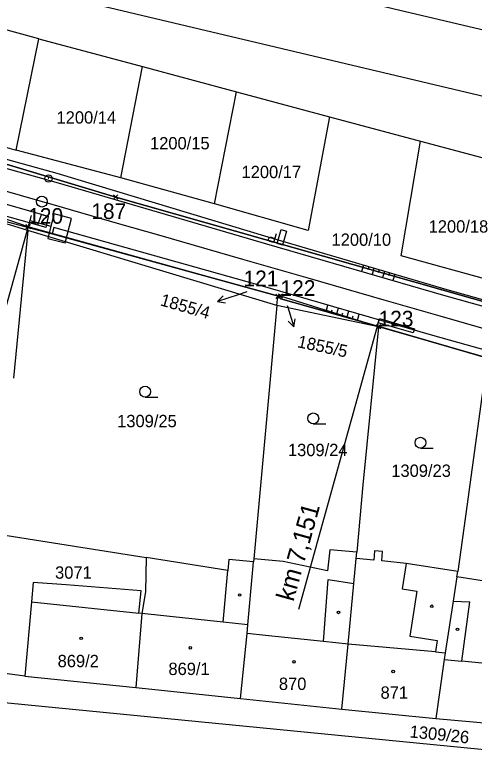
# Model space of a CAD drawing. Extents: x -779302 to -774398, y -1144902 to -1142831.
# Drawn here: x -777288.2 to -777224.8, y -1143845.6 to -1143744.2 of the extents above; entities that cross this region are included whole.
import ezdxf

# ---------------------------------------------------------------- set-up
doc = ezdxf.new("R2010")
doc.units = 0
for name, color, linetype in [('Hranice parcel', 7, 'Continuous'), ('legenda I_5_2 - Vrstva 53', 7, 'Continuous'), ('Parcelní čísla', 7, 'Continuous'), ('Pop  PČ popisy', 7, 'Continuous'), ('SŽDC', 7, 'Continuous'), ('Vnitřní kresba', 7, 'Continuous'), ('zjednodus_g_situ-seda - Vrstva 1', 7, 'Continuous'), ('zjednodus_g_situ-seda - Vrstva 14', 7, 'Continuous'), ('zjednodus_g_situ-seda - Vrstva 17', 7, 'Continuous'), ('zjednodus_g_situ-seda - Vrstva 33', 7, 'Continuous'), ('zjednodus_g_situ-seda - Vrstva 48', 7, 'Continuous'), ('zjednodus_g_situ-seda - Vrstva 49', 7, 'Continuous'), ('zjednodus_g_situ-seda - Vrstva 7', 7, 'Continuous'), ('zjednodus_g_situ-seda - Vrstva 9', 7, 'Continuous'), ('Značky budov', 7, 'Continuous'), ('Značky kultur', 7, 'Continuous')]:
    doc.layers.add(name, color=color, linetype=linetype)

msp = doc.modelspace()

# ---------------------------------------------------------------- linework, layer by layer
at = {"layer": 'Hranice parcel'}
for p, q in [((-777284.85, -1143747.54), (-777309.4, -1143740.97)), ((-777288.01, -1143762.89), (-777284.85, -1143747.54)), ((-777284.85, -1143747.54), (-777270.58, -1143751.37)), ((-777273.56, -1143766.7), (-777270.58, -1143751.37)), ((-777270.58, -1143751.37), (-777257.62, -1143754.85)), ((-777260.64, -1143770.3), (-777257.62, -1143754.85)), ((-777257.62, -1143754.85), (-777244.78, -1143758.29)), ((-777312.56, -1143756.11), (-777288.01, -1143762.89)), ((-777244.78, -1143758.29), (-777232.23, -1143761.66)), ((-777232.23, -1143761.66), (-777219.84, -1143764.98)), ((-777273.56, -1143766.7), (-777288.01, -1143762.89)), ((-777260.64, -1143770.3), (-777273.56, -1143766.7)), ((-777286.39, -1143773.98), (-777305.36, -1143768.26)), ((-777286.39, -1143773.98), (-777288.38, -1143794.34)), ((-777286.39, -1143773.98), (-777286.34, -1143773.47)), ((-777252.03, -1143784.34), (-777286.39, -1143773.98)), ((-777251.91, -1143783.05), (-777286.34, -1143773.47)), ((-777252.03, -1143784.34), (-777251.91, -1143783.05)), ((-777238.03, -1143787.25), (-777252.03, -1143784.34)), ((-777223.03, -1143791.52), (-777238.03, -1143787.25)), ((-777290.09, -1143815.91), (-777270.07, -1143819.08)), ((-777241.11, -1143819.21), (-777241.04, -1143818.34)), ((-777255.21, -1143819.24), (-777255.25, -1143819.66)), ((-777251.18, -1143819.6), (-777255.21, -1143819.24)), ((-777227.23, -1143821.72), (-777227.11, -1143820.99)), ((-777281.11, -1143822.84), (-777285.64, -1143822.5)), ((-777270.65, -1143826.8), (-777271.48, -1143836.99)), ((-777286.82, -1143835.42), (-777291.81, -1143834.78)), ((-777286.82, -1143835.42), (-777271.48, -1143836.99)), ((-777271.48, -1143836.99), (-777257.08, -1143838.49)), ((-777257.08, -1143838.49), (-777243.1, -1143839.97)), ((-777243.1, -1143839.97), (-777230.13, -1143841.26)), ((-777230.13, -1143841.26), (-777215.05, -1143842.64))]:
    msp.add_line(p, q, dxfattribs=at)
for points in [[(-776969.85, -1143863.66), (-776987.47, -1143857.88), (-777014.89, -1143846.57), (-777042.6, -1143836.95), (-777069.03, -1143828.43), (-777082.24, -1143824.08), (-777130.76, -1143810.13), (-777274.26, -1143769.36), (-777322.71, -1143754.8), (-777354.97, -1143745.11)], [(-777244.78, -1143758.29), (-777247.73, -1143773.99), (-777260.64, -1143770.3)], [(-777221.88, -1143781.04), (-777234.91, -1143777.49), (-777232.23, -1143761.66)], [(-777286.34, -1143773.47), (-777304.91, -1143767.08), (-777305.36, -1143768.26)], [(-777238.03, -1143787.25), (-777251.55, -1143783.03), (-777251.91, -1143783.05)], [(-777252.03, -1143784.34), (-777253.62, -1143801.54), (-777255.21, -1143819.24)], [(-777238.03, -1143787.25), (-777240.18, -1143809.05), (-777241.04, -1143818.34)], [(-777223.03, -1143791.52), (-777225.87, -1143812.05), (-777227.11, -1143820.99)], [(-777241.04, -1143818.34), (-777244.73, -1143818), (-777245.06, -1143820.91), (-777251.18, -1143819.6)], [(-777227.11, -1143820.99), (-777234.21, -1143819.88), (-777237.58, -1143819.54), (-777237.46, -1143818.26), (-777238.58, -1143818.16), (-777238.7, -1143819.43), (-777241.11, -1143819.21)], [(-777270.07, -1143819.08), (-777270.18, -1143823.82), (-777270.65, -1143826.8)], [(-777255.25, -1143819.66), (-777258.65, -1143819.35), (-777258.79, -1143820.87), (-777270.07, -1143819.08)], [(-777256.03, -1143828.35), (-777255.35, -1143820.74), (-777255.25, -1143819.66)], [(-777243.1, -1143839.97), (-777242.2, -1143831), (-777241.43, -1143822.63), (-777241.11, -1143819.21)], [(-777227.23, -1143821.72), (-777227.75, -1143825.07), (-777228.85, -1143832.19), (-777229, -1143833.12), (-777230.13, -1143841.26)], [(-777212.16, -1143821.75), (-777216.69, -1143821.44), (-777216.93, -1143823.32), (-777227.23, -1143821.72)], [(-777285.64, -1143822.5), (-777285.88, -1143825.17), (-777286.82, -1143835.42)], [(-777270.65, -1143826.8), (-777271.1, -1143826.75), (-777270.77, -1143823.67), (-777281.11, -1143822.84)], [(-777257.08, -1143838.49), (-777256.14, -1143829.55), (-777256.03, -1143828.35)], [(-777313.47, -1143830.96), (-777307.07, -1143834.06), (-777294.79, -1143837.91), (-777291.06, -1143838.91), (-777215.44, -1143846.33), (-777156.34, -1143852.08), (-777155.61, -1143848.73), (-777137.5, -1143850.27)]]:
    msp.add_lwpolyline(points, dxfattribs=at)
at = {"layer": 'legenda I_5_2 - Vrstva 53'}
for points in [[(-777442.54, -1143720.48), (-777400.53, -1143733.41), (-777370.73, -1143741.3), (-777366.62, -1143741.88), (-777364.22, -1143742.54), (-777360.64, -1143743.54), (-777354.97, -1143745.11), (-777322.71, -1143754.8), (-777274.26, -1143769.36), (-777130.76, -1143810.13), (-777082.24, -1143824.08), (-777069.03, -1143828.43), (-777042.6, -1143836.95), (-777014.89, -1143846.57), (-776987.47, -1143857.88), (-776969.85, -1143863.66), (-776958.69, -1143867.83), (-776937.4, -1143878.07), (-776932.26, -1143880.54), (-776911.85, -1143884.6)], [(-777132.17, -1143818.13), (-777171.85, -1143806.53), (-777180.06, -1143803.98), (-777184.53, -1143802.76), (-777200.02, -1143798.42), (-777208.67, -1143795.71), (-777223.03, -1143791.52), (-777238.03, -1143787.25), (-777251.55, -1143783.03), (-777251.91, -1143783.05), (-777286.34, -1143773.47), (-777304.91, -1143767.08), (-777305.36, -1143768.26), (-777306.65, -1143771.6), (-777321.99, -1143767.59), (-777335.02, -1143764.48), (-777339.43, -1143766.44), (-777340.59, -1143770.61)]]:
    msp.add_lwpolyline(points, dxfattribs=at)
at = {"layer": 'Pop  PČ popisy'}
for p, q in [((-777257.37, -1143782.84), (-777260.22, -1143783.77)), ((-777260.22, -1143783.77), (-777259.43, -1143782.98)), ((-777256.2, -1143782.45), (-777257.37, -1143782.84)), ((-777260.22, -1143783.77), (-777259.12, -1143783.93)), ((-777250.61, -1143784.33), (-777250.59, -1143784.41)), ((-777250.59, -1143784.41), (-777249.71, -1143787.28)), ((-777249.71, -1143787.28), (-777250.48, -1143786.47)), ((-777249.71, -1143787.28), (-777249.53, -1143786.18))]:
    msp.add_line(p, q, dxfattribs=at)
at = {"layer": 'SŽDC'}
for p, q in [((-777274.06, -1143769.56), (-777274.56, -1143769.06)), ((-777274.06, -1143769.16), (-777274.56, -1143769.66)), ((-777274.46, -1143769.56), (-777273.96, -1143769.06)), ((-777274.46, -1143769.16), (-777273.96, -1143769.66)), ((-777274.26, -1143769.36), (-777274.26, -1143769.36)), ((-777286.14, -1143773.67), (-777286.64, -1143773.17)), ((-777286.14, -1143773.27), (-777286.64, -1143773.77)), ((-777286.54, -1143773.67), (-777286.04, -1143773.17)), ((-777286.54, -1143773.27), (-777286.04, -1143773.77)), ((-777286.34, -1143773.47), (-777286.34, -1143773.47)), ((-777251.71, -1143783.25), (-777252.21, -1143782.75)), ((-777251.71, -1143782.85), (-777252.21, -1143783.35)), ((-777252.11, -1143783.25), (-777251.61, -1143782.75)), ((-777252.11, -1143782.85), (-777251.61, -1143783.35)), ((-777251.91, -1143783.05), (-777251.91, -1143783.05)), ((-777251.35, -1143783.23), (-777251.85, -1143782.73)), ((-777251.35, -1143782.83), (-777251.85, -1143783.33)), ((-777251.75, -1143783.23), (-777251.25, -1143782.73)), ((-777251.75, -1143782.83), (-777251.25, -1143783.33)), ((-777251.55, -1143783.03), (-777251.55, -1143783.03)), ((-777237.83, -1143787.45), (-777238.33, -1143786.95)), ((-777237.83, -1143787.05), (-777238.33, -1143787.55)), ((-777238.23, -1143787.45), (-777237.73, -1143786.95)), ((-777238.23, -1143787.05), (-777237.73, -1143787.55)), ((-777238.03, -1143787.25), (-777238.03, -1143787.25))]:
    msp.add_line(p, q, dxfattribs=at)
for points in [[(-777442.54, -1143720.48), (-777400.53, -1143733.41), (-777370.73, -1143741.3), (-777366.62, -1143741.88), (-777364.22, -1143742.54), (-777360.64, -1143743.54), (-777354.97, -1143745.11), (-777322.71, -1143754.8), (-777274.26, -1143769.36), (-777130.76, -1143810.13), (-777082.24, -1143824.08), (-777069.03, -1143828.43), (-777042.6, -1143836.95), (-777014.89, -1143846.57), (-776987.47, -1143857.88), (-776969.85, -1143863.66), (-776958.69, -1143867.83), (-776937.4, -1143878.07), (-776932.26, -1143880.54), (-776911.85, -1143884.6)], [(-777132.17, -1143818.13), (-777171.85, -1143806.53), (-777180.06, -1143803.98), (-777184.53, -1143802.76), (-777200.02, -1143798.42), (-777208.67, -1143795.71), (-777223.03, -1143791.52), (-777238.03, -1143787.25), (-777251.55, -1143783.03), (-777251.91, -1143783.05), (-777286.34, -1143773.47), (-777304.91, -1143767.08), (-777305.36, -1143768.26), (-777306.65, -1143771.6), (-777321.99, -1143767.59), (-777335.02, -1143764.48), (-777339.43, -1143766.44), (-777340.59, -1143770.61)]]:
    msp.add_lwpolyline(points, dxfattribs=at)
at = {"layer": 'Vnitřní kresba'}
for p, q in [((-777312.68, -1143725.18), (-777111.56, -1143772.88)), ((-777113.15, -1143781.74), (-777316.11, -1143733.54)), ((-777234.21, -1143819.88), (-777234.76, -1143823.4)), ((-777259.43, -1143827.99), (-777258.79, -1143820.87)), ((-777245.61, -1143830.64), (-777244.96, -1143822.12)), ((-777244.96, -1143822.12), (-777241.43, -1143822.63)), ((-777234.76, -1143823.4), (-777232.74, -1143823.71)), ((-777232.74, -1143823.71), (-777233.71, -1143829.92)), ((-777285.88, -1143825.17), (-777271.1, -1143826.75)), ((-777227.75, -1143825.07), (-777225.46, -1143825.18)), ((-777226.55, -1143833.36), (-777225.46, -1143825.18)), ((-777259.43, -1143827.99), (-777270.65, -1143826.8)), ((-777256.03, -1143828.35), (-777259.43, -1143827.99)), ((-777253.62, -1143829.81), (-777256.14, -1143829.55)), ((-777245.61, -1143830.64), (-777253.62, -1143829.81)), ((-777233.71, -1143829.92), (-777229.94, -1143830.5)), ((-777242.2, -1143831), (-777245.61, -1143830.64)), ((-777230.17, -1143832.07), (-777242.2, -1143831)), ((-777229.94, -1143830.5), (-777230.17, -1143832.07)), ((-777230.17, -1143832.07), (-777228.85, -1143832.19)), ((-777229, -1143833.12), (-777226.55, -1143833.36)), ((-777213.88, -1143834.62), (-777226.55, -1143833.36))]:
    msp.add_line(p, q, dxfattribs=at)
at = {"layer": 'zjednodus_g_situ-seda - Vrstva 1'}
msp.add_lwpolyline([(-777162.91, -1143804.93), (-777170.68, -1143802.7), (-777181.57, -1143799.57), (-777188.57, -1143797.56), (-777198.81, -1143794.61), (-777207.68, -1143792.07), (-777219.79, -1143788.59), (-777229.54, -1143785.79), (-777237.24, -1143783.57), (-777247.71, -1143780.56), (-777256.74, -1143777.97), (-777268.3, -1143774.64), (-777273.69, -1143773.09), (-777283.04, -1143770.41), (-777284.04, -1143770.12), (-777284.38, -1143770.02), (-777293.19, -1143767.49)], dxfattribs=at)
at = {"layer": 'zjednodus_g_situ-seda - Vrstva 14'}
for p, q in [((-777284.49, -1143771.79), (-777283.53, -1143772.06)), ((-777283.53, -1143772.06), (-777284.49, -1143771.79)), ((-777283.85, -1143773.56), (-777283.53, -1143772.06))]:
    msp.add_line(p, q, dxfattribs=at)
for points in [[(-777284.49, -1143771.79), (-777306.51, -1143765.49), (-777320.53, -1143761.48), (-777339.26, -1143756.04), (-777353.77, -1143751.9), (-777355.74, -1143751.36)], [(-777284.49, -1143771.79), (-777306.52, -1143765.48), (-777320.53, -1143761.48), (-777339.27, -1143756.04), (-777353.77, -1143751.9)], [(-777284.99, -1143773.23), (-777306.57, -1143767.21), (-777322.59, -1143763.02), (-777331.26, -1143760.39), (-777339.75, -1143757.96), (-777354.09, -1143753.38)], [(-777283.85, -1143773.56), (-777284.99, -1143773.23), (-777284.49, -1143771.79)]]:
    msp.add_lwpolyline(points, dxfattribs=at)
at = {"layer": 'zjednodus_g_situ-seda - Vrstva 17'}
msp.add_lwpolyline([(-777322.76, -1143775.41), (-777322, -1143767.74), (-777310.45, -1143770.73), (-777305.37, -1143768.47), (-777286.3, -1143773.57), (-777283.05, -1143774.46), (-777251.82, -1143783.01), (-777251.5, -1143783.39), (-777238, -1143787.23), (-777222.97, -1143791.59), (-777208.61, -1143795.68), (-777184.61, -1143802.73), (-777171.85, -1143806.54), (-777156.22, -1143811.05), (-777132.05, -1143818.32), (-777132.45, -1143821.9)], dxfattribs=at)
at = {"layer": 'zjednodus_g_situ-seda - Vrstva 33'}
msp.add_lwpolyline([(-777251.29, -1143776), (-777252.01, -1143775.79), (-777251.45, -1143773.86), (-777250.74, -1143774.06)], close=True, dxfattribs=at)
msp.add_lwpolyline([(-777252.16, -1143774.45), (-777252.51, -1143775.65), (-777253.01, -1143775.51), (-777253.15, -1143775.41), (-777253.2, -1143775.19), (-777253.17, -1143775.08), (-777253.01, -1143774.91), (-777252.84, -1143774.91), (-777252.34, -1143775.06)], dxfattribs=at)
at = {"layer": 'zjednodus_g_situ-seda - Vrstva 48'}
for p, q in [((-777240.11, -1143778.77), (-777240.37, -1143779.64)), ((-777239.39, -1143778.98), (-777239.52, -1143779.41)), ((-777238.67, -1143779.19), (-777238.93, -1143780.05)), ((-777237.95, -1143779.4), (-777238.08, -1143779.83)), ((-777237.23, -1143779.61), (-777237.48, -1143780.47)), ((-777236.51, -1143779.82), (-777236.64, -1143780.25)), ((-777235.79, -1143780.03), (-777236.04, -1143780.89)), ((-777245.26, -1143785.17), (-777245, -1143784.26)), ((-777244.54, -1143785.37), (-777244.41, -1143784.92)), ((-777243.82, -1143785.57), (-777243.56, -1143784.68)), ((-777243.1, -1143785.78), (-777242.97, -1143785.33)), ((-777242.38, -1143785.99), (-777242.12, -1143785.09)), ((-777241.65, -1143786.19), (-777241.53, -1143785.75)), ((-777240.93, -1143786.4), (-777240.68, -1143785.51))]:
    msp.add_line(p, q, dxfattribs=at)
at = {"layer": 'zjednodus_g_situ-seda - Vrstva 49'}
for points in [[(-777098.75, -1143819.43), (-777110.63, -1143815.95), (-777130.58, -1143810.07), (-777154.09, -1143803.54), (-777178.48, -1143796.22), (-777203.84, -1143789.11), (-777228.58, -1143782.14), (-777253.24, -1143774.92), (-777282.35, -1143766.11), (-777304.96, -1143759.88), (-777318.88, -1143756.19), (-777338.5, -1143750.54), (-777354.58, -1143745.16), (-777354.96, -1143741.88)], [(-777098.73, -1143820.87), (-777110.83, -1143816.86), (-777130.82, -1143811.15), (-777154.42, -1143804.46), (-777178.83, -1143797.06), (-777204.32, -1143789.84), (-777229.03, -1143782.93), (-777253.44, -1143775.85), (-777282.18, -1143767.44), (-777305.37, -1143760.99), (-777319.23, -1143756.71), (-777338.44, -1143751.41), (-777355.48, -1143746.06)], [(-777099.65, -1143825.93), (-777112.49, -1143822.49), (-777132.51, -1143816.84), (-777155.96, -1143809.96), (-777179.91, -1143803.22), (-777205.91, -1143795.37), (-777230.52, -1143788.45), (-777254.65, -1143781.47), (-777282.78, -1143773.56), (-777283.05, -1143774.46)], [(-777099.93, -1143827.15), (-777112.65, -1143823.28), (-777124.98, -1143819.98), (-777132.05, -1143818.32), (-777156.22, -1143811.05), (-777171.85, -1143806.54), (-777184.61, -1143802.73), (-777208.61, -1143795.68), (-777222.97, -1143791.59), (-777238, -1143787.23), (-777251.5, -1143783.39), (-777251.82, -1143783.01), (-777283.05, -1143774.46)]]:
    msp.add_lwpolyline(points, dxfattribs=at)
at = {"layer": 'zjednodus_g_situ-seda - Vrstva 7'}
for p, q in [((-777283.49, -1143766.82), (-777283.59, -1143766.8)), ((-777285.92, -1143771.89), (-777286.3, -1143773.34)), ((-777286.11, -1143772.61), (-777297.03, -1143811.73))]:
    msp.add_line(p, q, dxfattribs=at)
msp.add_lwpolyline([(-777286.11, -1143772.61), (-777283.21, -1143773.37), (-777283.65, -1143775.07), (-777281.24, -1143775.7), (-777280.35, -1143772.32), (-777282.76, -1143771.68), (-777283.21, -1143773.37)], dxfattribs=at)
for centre, radius in [((-777283.54, -1143766.81), 0.5), ((-777284.45, -1143770), 0.75)]:
    msp.add_circle(centre, radius, dxfattribs=at)
at = {"layer": 'zjednodus_g_situ-seda - Vrstva 9'}
msp.add_line((-777237.97, -1143786.41), (-777249.06, -1143826.25), dxfattribs=at)
msp.add_lwpolyline([(-777238.22, -1143787.28), (-777238.06, -1143786.7), (-777237.89, -1143786.13), (-777233.09, -1143787.53), (-777233.26, -1143788.11), (-777238.06, -1143786.7)], dxfattribs=at)
at = {"layer": 'Značky budov'}
for centre in [(-777257.18, -1143824.24), (-777230.69, -1143825.79), (-777243.55, -1143826.64), (-777227.15, -1143828.97), (-777279.04, -1143830.22), (-777263.98, -1143831.52), (-777249.68, -1143833.46), (-777236.02, -1143834.79)]:
    msp.add_circle(centre, 0.175, dxfattribs=at)
at = {"layer": 'Značky kultur'}
for p, q in [((-777270.21, -1143796.95), (-777268.46, -1143796.95)), ((-777247.03, -1143800.63), (-777245.28, -1143800.63)), ((-777232.25, -1143803.99), (-777230.5, -1143803.99))]:
    msp.add_line(p, q, dxfattribs=at)
for centre in [(-777270.21, -1143796.2), (-777247.03, -1143799.88), (-777232.25, -1143803.24)]:
    msp.add_circle(centre, 0.75, dxfattribs=at)

# ---------------------------------------------------------------- texts
at = {"layer": 'Parcelní čísla'}
for s, p in [('1200/14', (-777282.43, -1143759.24)), ('1200/15', (-777269.54, -1143762.79)), ('1200/17', (-777256.92, -1143766.76)), ('1200/18', (-777231.12, -1143774.27)), ('1200/10', (-777244.51, -1143776.09)), ('1309/25', (-777274.07, -1143801.1)), ('1309/24', (-777250.52, -1143805.09)), ('1309/23', (-777236.27, -1143807.95)), ('3071', (-777282.63, -1143821.99)), ('869/2', (-777282.28, -1143834.19)), ('869/1', (-777267, -1143835.27)), ('870', (-777251.77, -1143837.33)), ('871', (-777237.75, -1143838.54))]:
    msp.add_text(s, height=1.7, dxfattribs=at).set_placement(p)
for s, rotation, p in [('1855/4', 344, (-777268.24, -1143784.28)), ('1855/5', 348, (-777249.31, -1143790.06)), ('1309/26', 354, (-777233.8, -1143843.86))]:
    msp.add_text(s, height=1.7, rotation=rotation, dxfattribs=at).set_placement(p)
at = {"layer": 'SŽDC'}
for s, p in [('187', (-777277.64, -1143772.4)), ('120', (-777286.34, -1143773.05)), ('121', (-777256.65, -1143781.66)), ('122', (-777251.55, -1143782.99)), ('123', (-777238.03, -1143787.21))]:
    msp.add_text(s, height=2.16, dxfattribs=at).set_placement(p)
at = {"layer": 'zjednodus_g_situ-seda - Vrstva 9'}
msp.add_text('km 7,151', height=2.5, rotation=74.442, dxfattribs=at).set_placement((-777249.77, -1143825.24))

doc.saveas('drawing.dxf')
